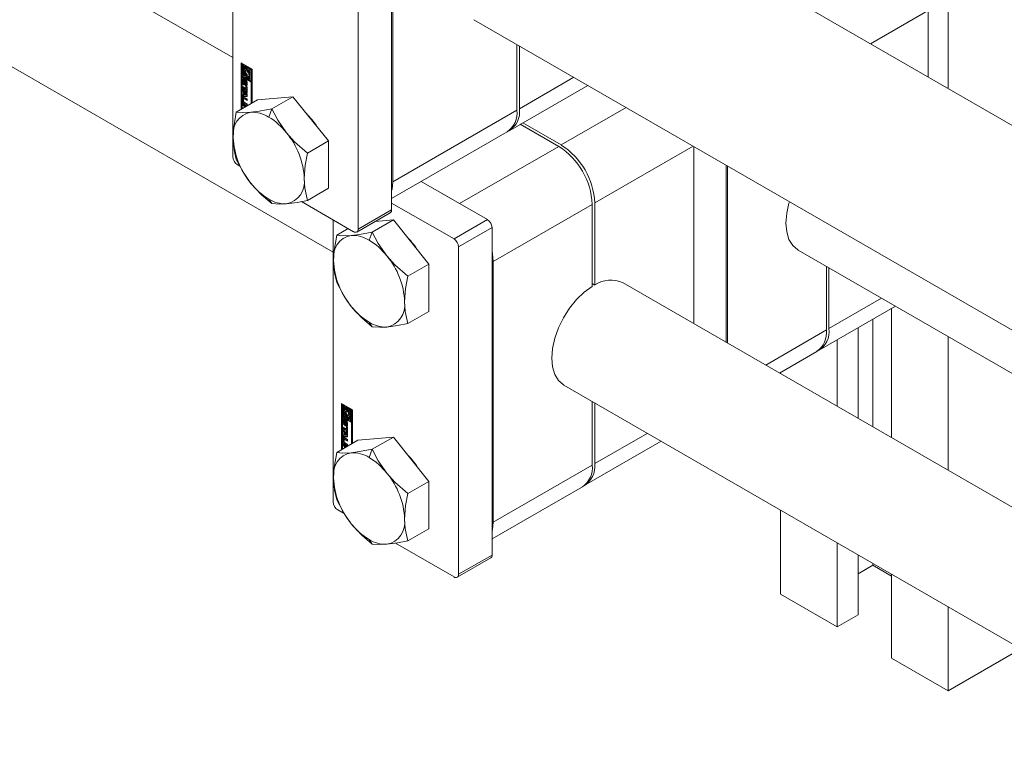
# Model space of a CAD drawing. Header units: millimetres. Extents: x 525 to 29324, y 175 to 20618.
# Tile 425 of 588: x 22811 to 22977, y 12424 to 12546. Entities that reach past the tile are written whole.
import ezdxf

# ---------------------------------------------------------------- set-up
doc = ezdxf.new("R2010")
doc.units = ezdxf.units.MM
doc.linetypes.add('SLD-Continua', pattern=[0])

msp = doc.modelspace()

# ---------------------------------------------------------------- linework, layer by layer
at = {"color": 7, "linetype": 'SLD-Continua', "lineweight": 18, "ltscale": 35}
for p, q in [((22846.74, 12539.13), (21852.07, 13113.21)), ((21842.07, 13095.88), (22863.71, 12506.25)), ((22846.74, 12588.37), (22846.74, 12522.39)), ((22873.61, 12513.41), (22873.61, 12579.39)), ((22867.96, 12576.13), (22867.96, 12510.14)), ((22873.79, 12574.47), (22873.79, 12518.12)), ((22997.78, 12516.54), (22902.5, 12571.53)), ((22967.66, 12554.79), (22967.66, 12533.93)), ((22964.3, 12547.09), (22954.58, 12541.48)), ((22964.3, 12547.09), (22964.3, 12535.87)), ((22887.5, 12545.55), (22982.79, 12490.56)), ((22894.79, 12530.25), (22894.79, 12541.35)), ((22895.21, 12541.1), (22895.21, 12530.49)), ((22848.16, 12538.23), (22850.01, 12537.16)), ((22848.16, 12530.4), (22848.16, 12538.23)), ((22848.3, 12538.15), (22848.3, 12530.48)), ((22848.47, 12538.01), (22848.33, 12537.93)), ((22848.33, 12537.93), (22848.33, 12536.05)), ((22848.51, 12537.83), (22848.33, 12537.93)), ((22848.65, 12537.91), (22848.47, 12538.01)), ((22848.65, 12537.91), (22848.51, 12537.83)), ((22848.51, 12536.15), (22848.51, 12537.83)), ((22848.65, 12537.03), (22848.65, 12537.91)), ((22848.82, 12537.18), (22848.75, 12537.14)), ((22848.96, 12537.73), (22848.82, 12537.64)), ((22848.82, 12537.64), (22848.82, 12537.16)), ((22849, 12537.54), (22848.82, 12537.64)), ((22849.14, 12537.62), (22848.96, 12537.73)), ((22849.14, 12537.62), (22849, 12537.54)), ((22849, 12536.93), (22849, 12537.54)), ((22849.14, 12537.02), (22849, 12536.93)), ((22849.14, 12537.02), (22849.14, 12537.62)), ((22849.31, 12537.52), (22849.17, 12537.44)), ((22849.17, 12537.44), (22849.17, 12536.83)), ((22849.84, 12537.06), (22849.17, 12537.44)), ((22849.98, 12537.14), (22849.31, 12537.52)), ((22849.35, 12537.14), (22849.66, 12536.96)), ((22849.35, 12536.86), (22849.35, 12537.14)), ((22849.49, 12536.94), (22849.49, 12537.06)), ((22849.98, 12537.14), (22849.84, 12537.06)), ((22849.84, 12535.18), (22849.84, 12537.06)), ((22849.98, 12535.26), (22849.98, 12537.14)), ((22850.01, 12537.16), (22850.01, 12531.47)), ((22848.33, 12536.05), (22849, 12535.66)), ((22848.33, 12535.85), (22848.47, 12535.93)), ((22849.84, 12534.98), (22848.33, 12535.85)), ((22848.33, 12535.85), (22848.33, 12530.5)), ((22848.55, 12535.53), (22848.41, 12535.45)), ((22848.41, 12534.94), (22848.41, 12535.45)), ((22849.98, 12535.06), (22848.47, 12535.93)), ((22848.65, 12536.23), (22848.51, 12536.15)), ((22848.82, 12535.97), (22848.51, 12536.15)), ((22848.55, 12535.02), (22848.55, 12535.53)), ((22848.65, 12535.38), (22848.62, 12535.37)), ((22848.65, 12535.38), (22848.63, 12535.37)), ((22848.65, 12535.36), (22848.64, 12535.37)), ((22848.65, 12535.37), (22848.64, 12535.37)), ((22848.65, 12536.23), (22848.65, 12536.58)), ((22848.82, 12536.13), (22848.65, 12536.23)), ((22848.65, 12535.57), (22848.65, 12535.36)), ((22848.84, 12535.36), (22848.7, 12535.28)), ((22848.82, 12536.24), (22848.82, 12535.97)), ((22848.83, 12534.89), (22848.84, 12535.36)), ((22849.14, 12536.35), (22849, 12536.27)), ((22849, 12535.66), (22849, 12536.27)), ((22849.14, 12535.74), (22849, 12535.66)), ((22849.14, 12535.74), (22849.14, 12536.35)), ((22849.31, 12536.25), (22849.17, 12536.17)), ((22849.17, 12536.17), (22849.17, 12535.56)), ((22849.17, 12535.56), (22849.35, 12535.46)), ((22849.36, 12536.25), (22849.31, 12536.25)), ((22849.49, 12536.94), (22849.35, 12536.86)), ((22849.35, 12535.46), (22849.35, 12535.94)), ((22849.49, 12535.54), (22849.35, 12535.46)), ((22849.42, 12535.97), (22849.56, 12536.05)), ((22849.49, 12535.54), (22849.49, 12536.01)), ((22849.66, 12536.96), (22849.66, 12535.28)), ((22904.41, 12535.8), (22895.21, 12530.49)), ((22848.55, 12535.02), (22848.41, 12534.94)), ((22848.43, 12534.23), (22848.98, 12533.91)), ((22848.43, 12533.96), (22848.43, 12534.23)), ((22848.57, 12534.04), (22848.43, 12533.96)), ((22848.98, 12533.64), (22848.43, 12533.96)), ((22848.43, 12533.84), (22849.16, 12532.97)), ((22848.43, 12533.55), (22848.43, 12533.84)), ((22848.57, 12534.04), (22848.57, 12534.15)), ((22849.12, 12533.72), (22848.57, 12534.04)), ((22848.6, 12535.3), (22848.6, 12534.87)), ((22848.64, 12534.54), (22848.78, 12534.62)), ((22848.67, 12534.75), (22848.81, 12534.83)), ((22848.81, 12534.83), (22848.67, 12534.75)), ((22848.83, 12534.85), (22848.68, 12534.77)), ((22848.69, 12534.81), (22848.7, 12535.28)), ((22848.83, 12534.89), (22848.69, 12534.81)), ((22848.81, 12534.83), (22848.81, 12534.83)), ((22848.88, 12535.14), (22848.87, 12534.67)), ((22849.04, 12535.29), (22848.9, 12535.21)), ((22849.04, 12535.29), (22848.9, 12535.21)), ((22849.07, 12535.29), (22848.92, 12535.2)), ((22848.92, 12534.38), (22848.92, 12534.59)), ((22849.06, 12534.46), (22848.92, 12534.38)), ((22849.07, 12535.28), (22848.93, 12535.2)), ((22848.93, 12534.37), (22849.07, 12534.45)), ((22849.09, 12535.25), (22848.95, 12535.17)), ((22848.95, 12534.59), (22849.09, 12534.67)), ((22849.1, 12534.68), (22848.96, 12534.6)), ((22849.11, 12535.21), (22848.97, 12535.13)), ((22849.11, 12535.17), (22848.97, 12535.09)), ((22848.97, 12534.66), (22848.97, 12535.09)), ((22849.11, 12534.74), (22848.97, 12534.66)), ((22849.11, 12534.71), (22848.97, 12534.63)), ((22848.98, 12534.29), (22849.16, 12534.18)), ((22848.98, 12533.91), (22848.98, 12534.29)), ((22849.12, 12533.99), (22848.98, 12533.91)), ((22849.12, 12533.72), (22848.98, 12533.64)), ((22849.06, 12534.66), (22849.06, 12534.46)), ((22849.11, 12534.74), (22849.11, 12535.17)), ((22849.12, 12533.99), (22849.12, 12534.2)), ((22849.12, 12533.34), (22849.12, 12533.72)), ((22849.16, 12535.01), (22849.16, 12534.51)), ((22849.16, 12534.18), (22849.16, 12533.16)), ((22849.66, 12535.28), (22849.84, 12535.18)), ((22849.98, 12535.26), (22849.84, 12535.18)), ((22849.98, 12535.06), (22849.84, 12534.98)), ((22849.84, 12531.37), (22849.84, 12534.98)), ((22849.98, 12531.45), (22849.98, 12535.06)), ((22893.56, 12526.83), (22906.75, 12534.44)), ((22848.55, 12532.39), (22848.41, 12532.31)), ((22848.41, 12531.72), (22848.41, 12532.31)), ((22848.57, 12533.63), (22848.43, 12533.55)), ((22848.55, 12533.4), (22848.43, 12533.55)), ((22848.43, 12532.84), (22848.55, 12532.84)), ((22848.43, 12532.54), (22848.43, 12532.84)), ((22848.57, 12532.63), (22848.43, 12532.54)), ((22849.16, 12532.57), (22848.43, 12532.54)), ((22848.69, 12533.48), (22848.55, 12533.4)), ((22848.55, 12532.84), (22848.55, 12533.4)), ((22848.69, 12532.93), (22848.55, 12532.84)), ((22848.55, 12531.81), (22848.55, 12532.39)), ((22848.57, 12533.63), (22848.57, 12533.67)), ((22848.69, 12533.48), (22848.57, 12533.63)), ((22848.57, 12532.63), (22848.57, 12532.86)), ((22849.16, 12532.65), (22848.57, 12532.63)), ((22848.59, 12532.11), (22848.59, 12531.72)), ((22848.75, 12532.24), (22848.61, 12532.15)), ((22848.63, 12532.44), (22849.16, 12532.14)), ((22848.8, 12532.23), (22848.66, 12532.15)), ((22849.16, 12531.86), (22848.66, 12532.15)), ((22848.69, 12532.93), (22848.69, 12533.48)), ((22848.85, 12533.29), (22848.71, 12533.21)), ((22849, 12532.86), (22848.71, 12533.21)), ((22848.71, 12533.21), (22848.71, 12532.85)), ((22848.71, 12532.85), (22849, 12532.86)), ((22849.16, 12532.02), (22848.8, 12532.23)), ((22849.14, 12532.95), (22848.85, 12533.29)), ((22848.98, 12533.26), (22848.98, 12533.64)), ((22849.12, 12533.34), (22848.98, 12533.26)), ((22849.16, 12533.16), (22848.98, 12533.26)), ((22849.14, 12532.95), (22849, 12532.86)), ((22849.16, 12533.32), (22849.12, 12533.34)), ((22849.16, 12532.97), (22849.16, 12532.57)), ((22849.16, 12532.14), (22849.16, 12531.86)), ((22856.92, 12532.53), (22850.91, 12531.99)), ((22856.92, 12532.53), (22853.36, 12530.47)), ((22862.94, 12525.05), (22856.92, 12532.53)), ((22850.91, 12531.99), (22847.35, 12529.93)), ((22848.55, 12531.81), (22848.41, 12531.72)), ((22848.43, 12531.35), (22849.12, 12530.96)), ((22848.43, 12531.08), (22848.43, 12531.35)), ((22848.57, 12531.16), (22848.43, 12531.08)), ((22848.68, 12530.94), (22848.43, 12531.08)), ((22848.57, 12531.16), (22848.57, 12531.27)), ((22848.82, 12531.02), (22848.57, 12531.16)), ((22848.78, 12531.41), (22848.63, 12531.33)), ((22849.16, 12531.03), (22848.63, 12531.33)), ((22848.66, 12531.59), (22849.16, 12531.3)), ((22848.82, 12531.02), (22848.68, 12530.94)), ((22848.68, 12530.7), (22848.68, 12530.94)), ((22849.16, 12531.19), (22848.78, 12531.41)), ((22848.82, 12530.78), (22848.82, 12531.02)), ((22849, 12530.91), (22848.86, 12530.83)), ((22848.88, 12530.82), (22848.86, 12530.83)), ((22848.86, 12530.83), (22848.86, 12530.8)), ((22849.03, 12530.9), (22849, 12530.91)), ((22849.16, 12531.3), (22849.16, 12531.03)), ((22853.36, 12530.47), (22852.82, 12529.09)), ((22913.25, 12530.69), (22902.29, 12524.36)), ((22873.79, 12518.12), (22894.79, 12530.25)), ((22901.86, 12524.11), (22895.36, 12527.87)), ((22895.78, 12528.11), (22902.29, 12524.36)), ((22873.61, 12515.32), (22893.13, 12526.58)), ((22862.94, 12525.05), (22859.37, 12522.99)), ((22862.94, 12517.04), (22862.94, 12525.05)), ((22885.1, 12514.44), (22901.86, 12524.11)), ((22924.57, 12524.16), (22907.94, 12514.56)), ((22924.7, 12524.08), (22924.7, 12494.14)), ((22847.52, 12521.04), (22847.96, 12520.79)), ((22930.18, 12490.98), (22930.18, 12520.92)), ((22930.36, 12520.82), (22930.36, 12490.88)), ((22862.94, 12517.04), (22859.37, 12514.98)), ((22889.81, 12511.73), (22878.6, 12518.19)), ((22885.1, 12514.44), (22878.6, 12518.19)), ((22852.82, 12515.2), (22853.36, 12514.44)), ((22858.36, 12514.78), (22867.18, 12509.69)), ((22873.61, 12514.54), (22884.15, 12508.46)), ((22890.76, 12504.64), (22907.52, 12514.32)), ((22907.52, 12500.43), (22907.52, 12514.32)), ((22907.94, 12514.56), (22907.94, 12500.67)), ((22867.73, 12509.64), (22873.38, 12512.9)), ((22867.96, 12510.14), (22873.61, 12513.41)), ((22863.71, 12511.69), (22863.71, 12463.99)), ((22873.9, 12511.7), (22870.33, 12509.64)), ((22873.9, 12511.7), (22870.82, 12511.42)), ((22879.91, 12504.22), (22873.9, 12511.7)), ((22884.15, 12508.46), (22889.81, 12511.73)), ((22884.93, 12507.12), (22890.58, 12510.38)), ((22890.58, 12455.01), (22890.58, 12510.38)), ((22866.26, 12510.22), (22864.32, 12509.1)), ((22870.33, 12509.64), (22869.79, 12508.26)), ((22884.93, 12507.12), (22884.93, 12451.75)), ((22942.33, 12506.58), (23006.5, 12469.55)), ((22879.91, 12504.22), (22876.34, 12502.17)), ((22879.91, 12496.21), (22879.91, 12504.22)), ((22890.76, 12504.64), (22890.76, 12460.55)), ((22947.12, 12493.07), (22947.12, 12503.82)), ((22947.54, 12503.58), (22947.54, 12493.32)), ((22907.52, 12500.92), (22907.94, 12500.67)), ((23016.5, 12441.16), (22912.73, 12501.05)), ((22945.88, 12489.65), (22958.77, 12497.09)), ((22956.43, 12498.45), (22947.54, 12493.32)), ((22879.91, 12496.21), (22876.34, 12494.15)), ((22958.11, 12496.71), (22958.11, 12474.86)), ((22869.79, 12494.38), (22870.33, 12493.61)), ((22954.93, 12494.87), (22954.93, 12476.69)), ((22936.84, 12487.14), (22947.12, 12493.07)), ((22952.45, 12493.45), (22952.45, 12478.12)), ((22948.92, 12491.41), (22948.92, 12480.16)), ((22967.66, 12491.96), (22967.66, 12469.35)), ((22939.18, 12485.78), (22945.46, 12489.41)), ((22939.37, 12485.9), (22939.37, 12485.67)), ((22902.73, 12483.73), (23006.5, 12423.84)), ((22865.13, 12480.65), (22866.98, 12479.58)), ((22865.13, 12472.82), (22865.13, 12480.65)), ((22865.27, 12480.57), (22865.27, 12472.9)), ((22865.44, 12480.43), (22865.3, 12480.35)), ((22865.62, 12480.33), (22865.44, 12480.43)), ((22907.52, 12470.22), (22907.52, 12480.97)), ((22907.94, 12480.72), (22907.94, 12470.46)), ((22865.3, 12480.35), (22865.3, 12478.47)), ((22865.48, 12480.25), (22865.3, 12480.35)), ((22865.62, 12480.33), (22865.48, 12480.25)), ((22865.48, 12478.57), (22865.48, 12480.25)), ((22865.62, 12479.45), (22865.62, 12480.33)), ((22865.62, 12478.65), (22865.62, 12479)), ((22865.79, 12479.6), (22865.72, 12479.56)), ((22865.93, 12480.15), (22865.79, 12480.06)), ((22865.79, 12480.06), (22865.79, 12479.59)), ((22865.97, 12479.96), (22865.79, 12480.06)), ((22866.11, 12480.05), (22865.93, 12480.15)), ((22866.11, 12480.05), (22865.97, 12479.96)), ((22865.97, 12479.36), (22865.97, 12479.96)), ((22866.11, 12479.44), (22865.97, 12479.36)), ((22866.11, 12478.77), (22865.97, 12478.69)), ((22866.11, 12479.44), (22866.11, 12480.05)), ((22866.11, 12478.17), (22866.11, 12478.77)), ((22866.28, 12479.94), (22866.14, 12479.86)), ((22866.81, 12479.48), (22866.14, 12479.86)), ((22866.14, 12479.86), (22866.14, 12479.26)), ((22866.95, 12479.56), (22866.28, 12479.94)), ((22866.32, 12479.56), (22866.63, 12479.38)), ((22866.32, 12479.28), (22866.32, 12479.56)), ((22866.46, 12479.36), (22866.32, 12479.28)), ((22866.46, 12479.36), (22866.46, 12479.48)), ((22866.63, 12479.38), (22866.63, 12477.7)), ((22866.95, 12479.56), (22866.81, 12479.48)), ((22866.81, 12477.6), (22866.81, 12479.48)), ((22866.95, 12477.68), (22866.95, 12479.56)), ((22866.98, 12479.58), (22866.98, 12473.89)), ((22865.3, 12478.47), (22865.97, 12478.08)), ((22865.3, 12478.27), (22865.44, 12478.35)), ((22866.81, 12477.4), (22865.3, 12478.27)), ((22865.3, 12478.27), (22865.3, 12472.92)), ((22865.52, 12477.95), (22865.38, 12477.87)), ((22865.38, 12477.36), (22865.38, 12477.87)), ((22865.52, 12477.44), (22865.38, 12477.36)), ((22866.95, 12477.48), (22865.44, 12478.35)), ((22865.62, 12478.65), (22865.48, 12478.57)), ((22865.79, 12478.39), (22865.48, 12478.57)), ((22865.52, 12477.44), (22865.52, 12477.95)), ((22865.57, 12477.72), (22865.57, 12477.29)), ((22865.62, 12477.8), (22865.59, 12477.79)), ((22865.62, 12477.8), (22865.6, 12477.79)), ((22865.62, 12477.79), (22865.61, 12477.79)), ((22865.62, 12477.79), (22865.61, 12477.79)), ((22865.79, 12478.55), (22865.62, 12478.65)), ((22865.62, 12477.99), (22865.62, 12477.79)), ((22865.64, 12477.17), (22865.78, 12477.25)), ((22865.78, 12477.25), (22865.64, 12477.17)), ((22865.8, 12477.27), (22865.65, 12477.19)), ((22865.66, 12477.23), (22865.67, 12477.7)), ((22865.81, 12477.31), (22865.66, 12477.23)), ((22865.82, 12477.78), (22865.67, 12477.7)), ((22865.78, 12477.25), (22865.78, 12477.25)), ((22865.79, 12478.67), (22865.79, 12478.39)), ((22865.81, 12477.31), (22865.82, 12477.78)), ((22865.85, 12477.56), (22865.84, 12477.09)), ((22866.01, 12477.71), (22865.87, 12477.63)), ((22866.02, 12477.71), (22865.87, 12477.63)), ((22866.04, 12477.71), (22865.89, 12477.63)), ((22866.04, 12477.71), (22865.9, 12477.62)), ((22866.06, 12477.67), (22865.92, 12477.6)), ((22865.92, 12477.01), (22866.06, 12477.09)), ((22866.07, 12477.1), (22865.93, 12477.02)), ((22866.08, 12477.63), (22865.94, 12477.55)), ((22866.08, 12477.59), (22865.94, 12477.51)), ((22865.94, 12477.08), (22865.94, 12477.51)), ((22866.08, 12477.16), (22865.94, 12477.08)), ((22866.08, 12477.13), (22865.94, 12477.05)), ((22865.97, 12478.08), (22865.97, 12478.69)), ((22866.11, 12478.17), (22865.97, 12478.08)), ((22866.08, 12477.16), (22866.08, 12477.59)), ((22866.13, 12477.43), (22866.13, 12476.93)), ((22866.28, 12478.67), (22866.14, 12478.59)), ((22866.14, 12478.59), (22866.14, 12477.98)), ((22866.14, 12477.98), (22866.32, 12477.88)), ((22866.33, 12478.67), (22866.28, 12478.67)), ((22866.32, 12477.88), (22866.32, 12478.36)), ((22866.46, 12477.96), (22866.32, 12477.88)), ((22866.39, 12478.39), (22866.53, 12478.47)), ((22866.46, 12477.96), (22866.46, 12478.43)), ((22866.63, 12477.7), (22866.81, 12477.6)), ((22866.95, 12477.68), (22866.81, 12477.6)), ((22866.95, 12477.48), (22866.81, 12477.4)), ((22866.81, 12473.79), (22866.81, 12477.4)), ((22866.95, 12473.87), (22866.95, 12477.48)), ((22865.4, 12476.65), (22865.95, 12476.33)), ((22865.4, 12476.38), (22865.4, 12476.65)), ((22865.54, 12476.46), (22865.4, 12476.38)), ((22865.95, 12476.06), (22865.4, 12476.38)), ((22865.4, 12476.26), (22866.13, 12475.39)), ((22865.4, 12475.97), (22865.4, 12476.26)), ((22865.54, 12476.05), (22865.4, 12475.97)), ((22865.52, 12475.82), (22865.4, 12475.97)), ((22865.66, 12475.9), (22865.52, 12475.82)), ((22865.52, 12475.27), (22865.52, 12475.82)), ((22865.54, 12476.46), (22865.54, 12476.57)), ((22866.1, 12476.14), (22865.54, 12476.46)), ((22865.54, 12476.05), (22865.54, 12476.1)), ((22865.66, 12475.9), (22865.54, 12476.05)), ((22865.61, 12476.96), (22865.75, 12477.05)), ((22865.66, 12475.35), (22865.66, 12475.9)), ((22865.82, 12475.72), (22865.68, 12475.63)), ((22865.97, 12475.29), (22865.68, 12475.63)), ((22865.68, 12475.63), (22865.68, 12475.27)), ((22866.11, 12475.37), (22865.82, 12475.72)), ((22865.89, 12476.8), (22865.89, 12477.01)), ((22866.03, 12476.88), (22865.89, 12476.8)), ((22865.9, 12476.79), (22866.05, 12476.88)), ((22865.95, 12476.71), (22866.13, 12476.61)), ((22865.95, 12476.33), (22865.95, 12476.71)), ((22866.1, 12476.42), (22865.95, 12476.33)), ((22866.1, 12476.14), (22865.95, 12476.06)), ((22865.95, 12475.68), (22865.95, 12476.06)), ((22866.1, 12475.76), (22865.95, 12475.68)), ((22866.13, 12475.58), (22865.95, 12475.68)), ((22866.03, 12477.08), (22866.03, 12476.88)), ((22866.1, 12476.42), (22866.1, 12476.63)), ((22866.1, 12475.76), (22866.1, 12476.14)), ((22866.13, 12475.74), (22866.1, 12475.76)), ((22866.13, 12476.61), (22866.13, 12475.58)), ((22916.83, 12475.59), (22907.94, 12470.46)), ((22867.88, 12474.41), (22864.32, 12472.35)), ((22865.52, 12474.81), (22865.38, 12474.73)), ((22865.38, 12474.15), (22865.38, 12474.73)), ((22865.52, 12474.23), (22865.38, 12474.15)), ((22865.4, 12475.26), (22865.52, 12475.27)), ((22865.4, 12474.97), (22865.4, 12475.26)), ((22865.54, 12475.05), (22865.4, 12474.97)), ((22866.13, 12474.99), (22865.4, 12474.97)), ((22865.4, 12473.78), (22866.09, 12473.38)), ((22865.4, 12473.5), (22865.4, 12473.78)), ((22865.66, 12475.35), (22865.52, 12475.27)), ((22865.52, 12474.23), (22865.52, 12474.81)), ((22865.54, 12475.05), (22865.54, 12475.28)), ((22866.13, 12475.07), (22865.54, 12475.05)), ((22865.56, 12474.53), (22865.56, 12474.14)), ((22865.72, 12474.66), (22865.58, 12474.58)), ((22865.6, 12474.86), (22866.13, 12474.56)), ((22865.75, 12473.84), (22865.6, 12473.75)), ((22865.77, 12474.65), (22865.63, 12474.57)), ((22866.13, 12474.28), (22865.63, 12474.57)), ((22865.63, 12474.02), (22866.13, 12473.73)), ((22865.68, 12475.27), (22865.97, 12475.29)), ((22866.13, 12473.61), (22865.75, 12473.84)), ((22866.13, 12474.44), (22865.77, 12474.65)), ((22866.11, 12475.37), (22865.97, 12475.29)), ((22866.13, 12475.39), (22866.13, 12474.99)), ((22866.13, 12474.56), (22866.13, 12474.28)), ((22873.9, 12474.95), (22867.88, 12474.41)), ((22873.9, 12474.95), (22870.33, 12472.89)), ((22879.91, 12467.47), (22873.9, 12474.95)), ((22906.28, 12466.8), (22919.18, 12474.24)), ((22865.54, 12473.58), (22865.4, 12473.5)), ((22865.65, 12473.36), (22865.4, 12473.5)), ((22865.54, 12473.58), (22865.54, 12473.69)), ((22865.79, 12473.44), (22865.54, 12473.58)), ((22866.13, 12473.45), (22865.6, 12473.75)), ((22865.79, 12473.44), (22865.65, 12473.36)), ((22865.65, 12473.12), (22865.65, 12473.36)), ((22865.79, 12473.2), (22865.79, 12473.44)), ((22865.97, 12473.34), (22865.83, 12473.25)), ((22865.86, 12473.24), (22865.83, 12473.25)), ((22865.83, 12473.25), (22865.83, 12473.22)), ((22866, 12473.32), (22865.97, 12473.34)), ((22866.13, 12473.73), (22866.13, 12473.45)), ((22870.33, 12472.89), (22869.79, 12471.51)), ((22890.76, 12460.55), (22907.52, 12470.22)), ((22879.91, 12467.47), (22876.34, 12465.42)), ((22879.91, 12459.46), (22879.91, 12467.47)), ((22890.58, 12457.74), (22905.86, 12466.55)), ((22864.49, 12462.64), (22865.57, 12462.02)), ((22939.37, 12462.58), (22939.37, 12448.37)), ((22879.91, 12459.46), (22876.34, 12457.4)), ((22869.79, 12457.63), (22870.33, 12456.86)), ((22874.24, 12457.02), (22884.15, 12451.3)), ((22948.92, 12457.07), (22948.92, 12442.86)), ((22884.7, 12451.24), (22890.36, 12454.51)), ((22884.93, 12451.75), (22890.58, 12455.01)), ((22952.45, 12455.03), (22952.45, 12444.9)), ((22954.93, 12453.27), (22952.45, 12451.84)), ((22954.93, 12453.6), (22954.93, 12453.27)), ((22958.11, 12451.43), (22954.93, 12453.27)), ((22958.11, 12451.77), (22958.11, 12437.55)), ((22948.92, 12442.86), (22939.37, 12448.37)), ((22967.66, 12446.26), (22967.66, 12432.04)), ((22952.45, 12444.9), (22948.92, 12442.86)), ((22967.66, 12432.04), (22979.97, 12439.15)), ((22967.66, 12432.04), (22958.11, 12437.55))]:
    msp.add_line(p, q, dxfattribs=at)
at = {"color": 7, "linetype": 'SLD-Continua', "lineweight": 18, "ltscale": 35, "flags": 128}
for points in [[(22848.82, 12537.16), (22848.73, 12537.13), (22848.66, 12537.06), (22848.62, 12536.95), (22848.61, 12536.83), (22848.62, 12536.68), (22848.66, 12536.53), (22848.73, 12536.38), (22848.82, 12536.24)], [(22848.56, 12535.61), (22848.55, 12535.58), (22848.55, 12535.53)], [(22849, 12536.27), (22848.91, 12536.37), (22848.84, 12536.49), (22848.8, 12536.61), (22848.78, 12536.73), (22848.8, 12536.83), (22848.84, 12536.9), (22848.91, 12536.94), (22849, 12536.93)], [(22848.86, 12535.44), (22848.85, 12535.41), (22848.84, 12535.36)], [(22849.17, 12536.83), (22849.26, 12536.74), (22849.33, 12536.62), (22849.37, 12536.5), (22849.39, 12536.38), (22849.37, 12536.28), (22849.33, 12536.21), (22849.26, 12536.17), (22849.17, 12536.17)], [(22849.35, 12535.94), (22849.44, 12535.98), (22849.51, 12536.05), (22849.55, 12536.15), (22849.56, 12536.28), (22849.55, 12536.42), (22849.51, 12536.57), (22849.44, 12536.72), (22849.35, 12536.86)], [(22848.78, 12534.62), (22848.82, 12534.6), (22848.85, 12534.6)], [(22849.04, 12535.29), (22849.04, 12535.29), (22849.04, 12535.29)], [(22849.07, 12534.45), (22849.12, 12534.43), (22849.15, 12534.43)], [(22849.11, 12535.21), (22849.11, 12535.22), (22849.1, 12535.22)], [(22848.56, 12532.47), (22848.55, 12532.44), (22848.55, 12532.39)], [(22853.36, 12530.47), (22851.19, 12530.06), (22849.82, 12529.89)], [(22855.83, 12526.42), (22854.37, 12528.54), (22853.36, 12530.47)], [(22847.35, 12529.93), (22846.92, 12527.37), (22846.81, 12525.62)], [(22849.82, 12529.89), (22848.36, 12529.84), (22847.35, 12529.93)], [(22846.81, 12525.62), (22846.98, 12523.54), (22847.35, 12521.92)], [(22859.37, 12522.99), (22857.2, 12524.9), (22855.83, 12526.42)], [(22858.83, 12518.68), (22859, 12520.94), (22859.37, 12522.99)], [(22847.35, 12521.92), (22848.65, 12519.51), (22849.82, 12517.87)], [(22849.82, 12517.87), (22851.61, 12515.94), (22853.36, 12514.44)], [(22859.37, 12514.98), (22858.94, 12517.04), (22858.83, 12518.68)], [(22873.79, 12518.12), (22873.68, 12516.91), (22873.61, 12516.61)], [(22853.36, 12514.44), (22854.66, 12514.35), (22855.83, 12514.4)], [(22855.83, 12514.4), (22857.62, 12514.64), (22859.37, 12514.98)], [(22942.33, 12506.58), (22942.25, 12506.63), (22941.41, 12507.36), (22940.78, 12508.39), (22940.39, 12509.67), (22940.26, 12511.16), (22940.39, 12512.8), (22940.78, 12514.53), (22940.85, 12514.76)], [(22864.32, 12509.1), (22863.89, 12506.54), (22863.78, 12504.79)], [(22866.79, 12509.06), (22865.33, 12509.01), (22864.32, 12509.1)], [(22870.33, 12509.64), (22868.16, 12509.24), (22866.79, 12509.06)], [(22872.8, 12505.59), (22871.34, 12507.71), (22870.33, 12509.64)], [(22876.34, 12502.17), (22874.17, 12504.07), (22872.8, 12505.59)], [(22890.58, 12506.37), (22890.65, 12505.98), (22890.76, 12504.64)], [(22863.78, 12504.79), (22863.95, 12502.71), (22864.32, 12501.09)], [(22875.8, 12497.85), (22875.97, 12500.11), (22876.34, 12502.17)], [(22864.32, 12501.09), (22865.62, 12498.68), (22866.79, 12497.04)], [(22902.73, 12483.73), (22902.66, 12483.77), (22901.81, 12484.51), (22901.18, 12485.54), (22900.79, 12486.82), (22900.66, 12488.31), (22900.79, 12489.95), (22901.18, 12491.68), (22901.81, 12493.43), (22902.66, 12495.15), (22903.69, 12496.76), (22904.88, 12498.22), (22906.17, 12499.45), (22907.52, 12500.43)], [(22876.34, 12494.15), (22875.91, 12496.21), (22875.8, 12497.85)], [(22866.79, 12497.04), (22868.58, 12495.11), (22870.33, 12493.61)], [(22872.8, 12493.57), (22874.59, 12493.81), (22876.34, 12494.15)], [(22870.33, 12493.61), (22871.63, 12493.52), (22872.8, 12493.57)], [(22865.79, 12479.59), (22865.7, 12479.55), (22865.64, 12479.48), (22865.59, 12479.38), (22865.58, 12479.25), (22865.59, 12479.11), (22865.64, 12478.96), (22865.7, 12478.81), (22865.79, 12478.67)], [(22865.97, 12478.69), (22865.88, 12478.79), (22865.81, 12478.91), (22865.77, 12479.03), (22865.75, 12479.15), (22865.77, 12479.25), (22865.81, 12479.32), (22865.88, 12479.36), (22865.97, 12479.36)], [(22866.14, 12479.26), (22866.23, 12479.16), (22866.3, 12479.04), (22866.34, 12478.92), (22866.36, 12478.8), (22866.34, 12478.7), (22866.3, 12478.63), (22866.23, 12478.59), (22866.14, 12478.59)], [(22866.32, 12478.36), (22866.41, 12478.4), (22866.48, 12478.47), (22866.52, 12478.57), (22866.53, 12478.7), (22866.52, 12478.84), (22866.48, 12478.99), (22866.41, 12479.14), (22866.32, 12479.28)], [(22865.53, 12478.03), (22865.52, 12478), (22865.52, 12477.95)], [(22865.83, 12477.86), (22865.82, 12477.83), (22865.82, 12477.78)], [(22866.02, 12477.71), (22866.01, 12477.71), (22866.01, 12477.71)], [(22866.08, 12477.63), (22866.08, 12477.64), (22866.08, 12477.64)], [(22865.75, 12477.05), (22865.79, 12477.03), (22865.82, 12477.02)], [(22866.05, 12476.88), (22866.09, 12476.86), (22866.12, 12476.85)], [(22865.53, 12474.89), (22865.52, 12474.86), (22865.52, 12474.81)], [(22864.32, 12472.35), (22863.89, 12469.79), (22863.78, 12468.04)], [(22866.79, 12472.31), (22865.33, 12472.26), (22864.32, 12472.35)], [(22870.33, 12472.89), (22868.16, 12472.49), (22866.79, 12472.31)], [(22872.8, 12468.84), (22871.34, 12470.96), (22870.33, 12472.89)], [(22876.34, 12465.42), (22874.17, 12467.32), (22872.8, 12468.84)], [(22863.78, 12468.04), (22863.95, 12465.96), (22864.32, 12464.34)], [(22864.32, 12464.34), (22865.62, 12461.93), (22866.79, 12460.29)], [(22875.8, 12461.1), (22875.97, 12463.36), (22876.34, 12465.42)], [(22876.34, 12457.4), (22875.91, 12459.46), (22875.8, 12461.1)], [(22890.76, 12460.55), (22890.65, 12459.33), (22890.58, 12459.03)], [(22866.79, 12460.29), (22868.58, 12458.36), (22870.33, 12456.86)], [(22872.8, 12456.82), (22874.59, 12457.06), (22876.34, 12457.4)], [(22870.33, 12456.86), (22871.63, 12456.77), (22872.8, 12456.82)]]:
    msp.add_lwpolyline(points, dxfattribs=at)
at = {"color": 7, "linetype": 'SLD-Continua', "lineweight": 18, "ltscale": 1225}
for centre, radius, start, end in [((22848.55, 12535.47), 0.142, 50.815, 189.2203), ((22848.66, 12535.32), 0.0626, 140.0849, 167.5269), ((22848.63, 12535.35), 0.0236, 95.0101, 138.5257), ((22848.63, 12535.34), 0.0274, 60.0939, 89.7327), ((22848.48, 12535.3), 0.317, 57.8294, 59.9969), ((22848.84, 12535.3), 0.142, 50.8734, 189.578), ((22849.47, 12536.78), 0.539, 162.4672, 232.2024), ((22848.66, 12534.99), 0.5, 2.6023, 57.3977), ((22848.58, 12536.26), 1.14, 17.6216, 36.8572), ((22849.43, 12536.27), 0.252, 300.8342, 334.9858), ((22848.91, 12534.96), 0.5, 182.6023, 237.3977), ((22849.01, 12535.04), 0.462, 181.8482, 208.3744), ((22848.75, 12535.3), 0.15, 166.7736, 180.4307), ((22848.81, 12534.87), 0.213, 180.6019, 195.822), ((22848.75, 12534.85), 0.153, 195.0336, 213.491), ((22848.68, 12534.8), 0.0616, 213.0727, 238.4452), ((22848.66, 12534.77), 0.0218, 233.6925, 298.769), ((22848.73, 12534.65), 0.141, 230.4968, 7.1507), ((22849.01, 12535.01), 0.45, 215.4868, 238.3314), ((22848.64, 12534.78), 0.0436, 303.5095, 336.9901), ((22848.57, 12534.81), 0.125, 337.0637, 357.0949), ((22848.78, 12534.86), 0.0436, 303.5095, 336.9901), ((22848.71, 12534.9), 0.125, 337.0637, 357.0949), ((22848.97, 12535.15), 0.093, 153.2323, 170.3732), ((22849.05, 12535.14), 0.178, 170.9141, 178.9454), ((22848.92, 12535.18), 0.0335, 114.5836, 153.9137), ((22848.91, 12535.19), 0.0231, 54.9572, 110.7175), ((22848.9, 12535.17), 0.0431, 58.384, 60.0022), ((22848.94, 12534.61), 0.0258, 236.8556, 278.2009), ((22849.09, 12534.65), 0.318, 237.5394, 239.9935), ((22848.89, 12535.15), 0.067, 24.2422, 57.3858), ((22849.02, 12534.48), 0.142, 230.815, 9.2203), ((22848.93, 12534.61), 0.026, 281.1806, 333.613), ((22848.79, 12535.1), 0.176, 11.4309, 26.732), ((22848.9, 12534.64), 0.0708, 328.7136, 350.449), ((22848.77, 12535.09), 0.202, 0.3672, 12.2359), ((22848.82, 12534.66), 0.154, 348.7277, 0.3147), ((22849.05, 12535.27), 0.0224, 58.362, 111.0801), ((22849.23, 12534.73), 0.318, 237.5394, 239.9935), ((22849.08, 12534.69), 0.027, 300.6201, 333.0958), ((22849.04, 12534.72), 0.0708, 328.7136, 350.449), ((22848.91, 12535.17), 0.202, 0.3672, 12.2359), ((22848.96, 12534.74), 0.154, 348.7277, 0.3147), ((22848.55, 12532.33), 0.14, 50.815, 189.2203), ((22848.63, 12532.12), 0.0448, 50.815, 189.2203), ((22848.77, 12532.19), 0.0516, 54.3909, 114.3073), ((22848.9, 12531.75), 0.492, 182.6023, 237.3977), ((22849.04, 12531.83), 0.492, 182.6023, 237.3977), ((22848.74, 12531.73), 0.158, 182.6023, 237.3977), ((22891.49, 12529.99), 3.76, 299.482, 7.6956), ((22850.5, 12526.22), 3.74, 100.5633, 189.2501), ((22850.03, 12524.68), 5.21, 57.6568, 92.371), ((22847.11, 12519.62), 11.06, 37.9797, 58.8998), ((22850.3, 12520.77), 12.6, 32.7448, 44.847), ((22890.87, 12529.81), 3.95, 305.0092, 6.2982), ((22859.85, 12526.22), 13.05, 182.6376, 219.7722), ((22845.8, 12518.08), 13.05, 2.6376, 39.7722), ((22895.24, 12513.76), 12.29, 2.6023, 57.3977), ((22895.66, 12514), 12.29, 2.6023, 57.3977), ((22848.43, 12522.46), 1.69, 182.6023, 237.3977), ((22858.54, 12524.68), 11.06, 217.9797, 238.8998), ((22855.14, 12518.08), 3.74, 280.5633, 9.2501), ((22855.61, 12519.61), 5.21, 237.6568, 272.371), ((22873.07, 12513.35), 0.542, 305.0092, 6.2982), ((22888.89, 12510.3), 1.69, 2.6023, 57.3977), ((22867.47, 12505.39), 3.74, 100.5633, 189.2501), ((22867, 12503.85), 5.21, 57.6568, 92.371), ((22867.48, 12510.07), 0.48, 230.815, 9.2203), ((22867.3, 12499.97), 12.56, 32.7358, 45.461), ((22864.08, 12498.79), 11.06, 37.9797, 58.8998), ((22883.24, 12507.04), 1.69, 2.6023, 57.3977), ((22862.77, 12497.25), 13.05, 2.6376, 39.7722), ((22876.82, 12505.39), 13.05, 182.6376, 219.7722), ((22910.67, 12496.61), 4.9, 65.1256, 123.854), ((22872.11, 12497.25), 3.74, 280.5633, 9.2501), ((22875.51, 12503.85), 11.06, 217.9797, 238.8998), ((22872.58, 12498.78), 5.21, 237.6568, 272.371), ((22943.19, 12492.64), 3.95, 305.0092, 6.2982), ((22943.81, 12492.81), 3.76, 299.482, 7.6956), ((22866.44, 12479.2), 0.539, 162.4672, 232.2024), ((22865.55, 12478.68), 1.14, 17.6216, 36.8572), ((22865.52, 12477.89), 0.142, 50.815, 189.2203), ((22865.88, 12477.39), 0.5, 182.6023, 237.3977), ((22865.98, 12477.46), 0.462, 181.8482, 208.3744), ((22865.63, 12477.74), 0.0626, 140.0849, 167.5269), ((22865.72, 12477.72), 0.15, 166.7736, 180.4307), ((22865.78, 12477.29), 0.213, 180.6019, 195.822), ((22865.6, 12477.77), 0.0236, 95.0101, 138.5257), ((22865.72, 12477.27), 0.153, 195.0336, 213.491), ((22865.6, 12477.76), 0.0274, 60.0939, 89.7327), ((22865.65, 12477.22), 0.0616, 213.0727, 238.4452), ((22865.45, 12477.73), 0.317, 57.8294, 59.9969), ((22865.63, 12477.19), 0.0218, 233.6925, 298.769), ((22865.7, 12477.07), 0.141, 230.4968, 7.1507), ((22865.98, 12477.43), 0.45, 215.4867, 238.3314), ((22865.61, 12477.2), 0.0436, 303.5095, 336.9901), ((22865.54, 12477.24), 0.125, 337.0637, 357.0949), ((22865.81, 12477.72), 0.142, 50.8734, 189.578), ((22865.76, 12477.29), 0.0436, 303.5095, 336.9901), ((22865.68, 12477.32), 0.125, 337.0637, 357.0949), ((22865.94, 12477.57), 0.093, 153.2323, 170.3732), ((22866.02, 12477.56), 0.178, 170.9141, 178.9454), ((22865.89, 12477.6), 0.0335, 114.5836, 153.9137), ((22865.88, 12477.61), 0.0231, 54.9572, 110.7175), ((22865.87, 12477.59), 0.0431, 58.384, 60.0022), ((22865.63, 12477.41), 0.5, 2.6023, 57.3977), ((22865.86, 12477.57), 0.067, 24.2422, 57.3858), ((22865.76, 12477.52), 0.176, 11.4309, 26.732), ((22865.74, 12477.51), 0.202, 0.3672, 12.2359), ((22866.02, 12477.69), 0.0224, 58.3619, 111.0801), ((22866.05, 12477.12), 0.027, 300.6201, 333.0958), ((22866.01, 12477.14), 0.0708, 328.7136, 350.449), ((22865.88, 12477.59), 0.202, 0.3672, 12.2359), ((22865.93, 12477.16), 0.154, 348.7277, 0.3147), ((22866.41, 12478.69), 0.252, 300.8342, 334.9858), ((22865.91, 12477.03), 0.0258, 236.8556, 278.2009), ((22866.06, 12477.07), 0.318, 237.5394, 239.9935), ((22865.99, 12476.9), 0.142, 230.815, 9.2203), ((22865.91, 12477.03), 0.026, 281.1806, 333.613), ((22865.87, 12477.06), 0.0708, 328.7136, 350.449), ((22865.79, 12477.08), 0.154, 348.7277, 0.3147), ((22866.2, 12477.15), 0.318, 237.5394, 239.9935), ((22865.52, 12474.75), 0.14, 50.815, 189.2203), ((22865.87, 12474.17), 0.492, 182.6023, 237.3977), ((22866.01, 12474.25), 0.492, 182.6023, 237.3977), ((22865.6, 12474.54), 0.0448, 50.815, 189.2203), ((22865.72, 12474.15), 0.158, 182.6023, 237.3977), ((22865.74, 12474.61), 0.0516, 54.3909, 114.3073), ((22867.47, 12468.64), 3.74, 100.5633, 189.2501), ((22867, 12467.1), 5.21, 57.6568, 92.371), ((22867.3, 12463.22), 12.56, 32.7358, 45.461), ((22864.08, 12462.04), 11.06, 37.9797, 58.8998), ((22904.22, 12469.96), 3.76, 299.482, 7.6956), ((22862.77, 12460.5), 13.05, 2.6376, 39.7722), ((22903.6, 12469.79), 3.95, 305.0092, 6.2982), ((22876.82, 12468.64), 13.05, 182.6376, 219.7722), ((22865.4, 12464.07), 1.69, 182.6023, 237.3977), ((22872.11, 12460.5), 3.74, 280.5633, 9.2501), ((22875.51, 12467.1), 11.06, 217.9797, 238.8998), ((22872.58, 12462.03), 5.21, 237.6568, 272.371), ((22890.04, 12454.95), 0.542, 305.0092, 6.2982), ((22884.45, 12451.67), 0.48, 230.815, 9.2203)]:
    msp.add_arc(centre, radius, start, end, dxfattribs=at)

doc.saveas('drawing.dxf')
